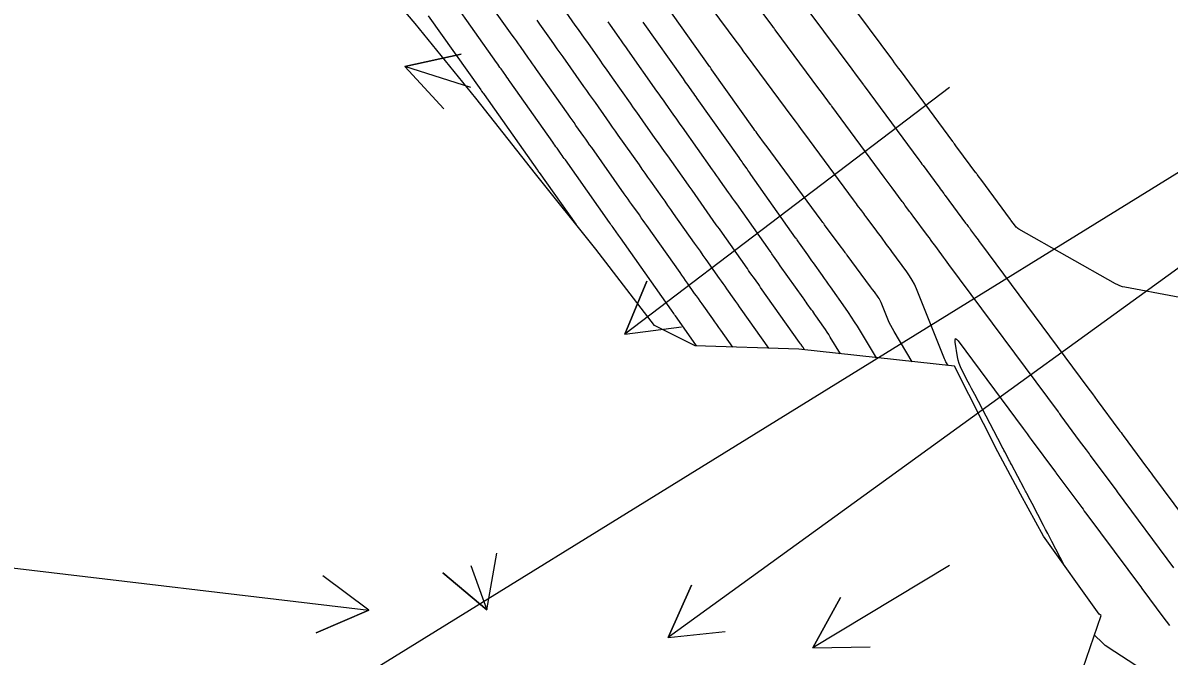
# Model space of a CAD drawing. Extents: x 954385 to 988206, y 1868364 to 1924553.
# Drawn here: x 956060.3 to 956180.1, y 1922409.4 to 1922475.7 of the extents above; entities that cross this region are included whole.
import ezdxf

# ---------------------------------------------------------------- set-up
doc = ezdxf.new("R2010")
doc.units = 0
for name, color, linetype in [('24', 7, 'Continuous'), ('26', 7, 'Continuous'), ('6', 7, 'Continuous'), ('7', 7, 'Continuous')]:
    doc.layers.add(name, color=color, linetype=linetype)

msp = doc.modelspace()

# ---------------------------------------------------------------- linework, layer by layer
at = {"layer": '24'}
msp.add_lwpolyline([(956168, 1922399.19), (956172.99, 1922413.71), (956172.8, 1922413.85), (956166.96, 1922422), (956164.57, 1922426.4), (956162.18, 1922430.8), (956157.66, 1922439.76), (956141.42, 1922441.54), (956130.58, 1922441.88), (956126.32, 1922444.03), (956120.18, 1922452), (956113.89, 1922459.87), (956107.67, 1922467.79), (956101.31, 1922475.62), (956099.94, 1922477.24), (956094.95, 1922483.45), (956088.47, 1922491.21), (956073.88, 1922494), (956068.14, 1922502.22), (956062.65, 1922510.58), (956057.25, 1922519), (956051.73, 1922527.35), (956046.38, 1922535.8), (956040.9, 1922544.17)], dxfattribs=at)
at = {"layer": '26'}
for points in [[(956357.13, 1922568.93), (955972.28, 1922330.92), (955975.12, 1922336.2), (955972.28, 1922330.92), (955978.28, 1922331.1)], [(956107.13, 1922468.93), (956100.25, 1922471.1), (956106.11, 1922472.4), (956100.25, 1922471.1), (956104.3, 1922466.68)], [(956157.13, 1922468.93), (956123.21, 1922443.13), (956125.53, 1922448.66), (956123.21, 1922443.13), (956129.16, 1922443.88)], [(956207.13, 1922468.93), (956127.74, 1922411.4), (956130.19, 1922416.88), (956127.74, 1922411.4), (956133.71, 1922412.02)], [(956107.13, 1922418.93), (956108.82, 1922414.29), (956104.22, 1922418.14), (956108.82, 1922414.29), (956109.86, 1922420.2)], [(956057.13, 1922418.93), (956096.47, 1922414.26), (956090.96, 1922411.89), (956096.47, 1922414.26), (956091.67, 1922417.85)], [(956157.13, 1922418.93), (956142.86, 1922410.3), (956145.75, 1922415.56), (956142.86, 1922410.3), (956148.86, 1922410.42)]]:
    msp.add_lwpolyline(points, dxfattribs=at)
at = {"layer": '6'}
for points in [[(956157.01, 1922439.83), (956156.76, 1922440.24), (956156.72, 1922440.31), (956156.68, 1922440.38), (956156.65, 1922440.45), (956156.62, 1922440.53), (956153.69, 1922447.85), (956153.48, 1922448.33), (956153.25, 1922448.78), (956152.98, 1922449.22), (956152.69, 1922449.65), (956151.12, 1922451.77), (956150.98, 1922451.96), (956150.85, 1922452.14), (956150.71, 1922452.33), (956150.57, 1922452.51), (956150.03, 1922453.25), (956149.89, 1922453.43), (956149.75, 1922453.62), (956149.62, 1922453.8), (956149.48, 1922453.99), (956148.41, 1922455.43), (956148.3, 1922455.57), (956148.2, 1922455.72), (956148.09, 1922455.86), (956147.98, 1922456.01), (956147.55, 1922456.59), (956147.44, 1922456.74), (956147.33, 1922456.88), (956147.22, 1922457.03), (956147.12, 1922457.18), (956142.02, 1922464.08), (956141.7, 1922464.52), (956141.37, 1922464.96), (956141.05, 1922465.4), (956140.72, 1922465.84), (956135.95, 1922472.29), (956135.67, 1922472.66), (956135.4, 1922473.03), (956135.13, 1922473.4), (956134.85, 1922473.77), (956129.85, 1922480.56)], [(956114.02, 1922475.95), (956114.32, 1922475.53), (956115.53, 1922473.82), (956115.83, 1922473.39), (956116.13, 1922472.97), (956116.44, 1922472.54), (956116.74, 1922472.11), (956118.91, 1922469.03), (956119.21, 1922468.61), (956119.51, 1922468.18), (956119.81, 1922467.76), (956120.11, 1922467.33), (956121.31, 1922465.63), (956121.61, 1922465.2), (956121.91, 1922464.77), (956122.21, 1922464.35), (956122.51, 1922463.92), (956124.71, 1922460.81), (956125.01, 1922460.39), (956125.31, 1922459.96), (956125.6, 1922459.54), (956125.9, 1922459.12), (956127.1, 1922457.43), (956127.39, 1922457.01), (956127.69, 1922456.59), (956127.99, 1922456.17), (956128.29, 1922455.75), (956130.48, 1922452.63), (956130.78, 1922452.21), (956131.08, 1922451.79), (956131.38, 1922451.36), (956131.68, 1922450.94), (956133.09, 1922448.94), (956133.28, 1922448.67), (956133.47, 1922448.4), (956133.66, 1922448.13), (956133.85, 1922447.86), (956134.6, 1922446.79), (956134.79, 1922446.53), (956134.98, 1922446.26), (956135.17, 1922445.99), (956135.36, 1922445.72), (956138.25, 1922441.64)], [(956169.14, 1922418.96), (956167.84, 1922421.44), (956167.62, 1922421.86), (956167.41, 1922422.27), (956167.19, 1922422.69), (956166.97, 1922423.1), (956165.77, 1922425.4), (956165.56, 1922425.79), (956165.22, 1922426.45), (956165.15, 1922426.58), (956165.08, 1922426.71), (956165.01, 1922426.84), (956164.94, 1922426.97), (956163.62, 1922429.5), (956163.53, 1922429.66), (956163.45, 1922429.83), (956163.36, 1922429.99), (956163.27, 1922430.16), (956162.92, 1922430.82), (956162.84, 1922430.98), (956162.75, 1922431.15), (956162.66, 1922431.31), (956162.58, 1922431.48), (956159.79, 1922436.8), (956159.62, 1922437.12), (956159.45, 1922437.45), (956159.28, 1922437.77), (956159.11, 1922438.09), (956158.44, 1922439.38), (956158.28, 1922439.71), (956158.16, 1922440.04), (956158.06, 1922440.39), (956157.99, 1922440.74), (956157.75, 1922442.28), (956157.73, 1922442.54), (956157.77, 1922442.65), (956157.88, 1922442.61), (956158.05, 1922442.41), (956164.83, 1922433.26), (956165.04, 1922432.97), (956165.26, 1922432.68), (956165.47, 1922432.39), (956165.69, 1922432.1), (956168.22, 1922428.68), (956168.27, 1922428.61), (956170.96, 1922424.98), (956171.1, 1922424.8), (956171.23, 1922424.61), (956171.37, 1922424.43), (956171.5, 1922424.25), (956177.19, 1922416.57), (956177.21, 1922416.55), (956177.23, 1922416.52), (956177.3, 1922416.42), (956177.33, 1922416.38), (956177.34, 1922416.37), (956179.42, 1922413.57), (956179.77, 1922413.11), (956180.12, 1922412.64)]]:
    msp.add_lwpolyline(points, dxfattribs=at)
at = {"layer": '7'}
for points in [[(956180.6, 1922418.67), (956174.71, 1922426.61), (956174.58, 1922426.79), (956171.86, 1922430.46), (956171.76, 1922430.6), (956171.66, 1922430.73), (956171.55, 1922430.87), (956171.45, 1922431.01), (956170.74, 1922431.97), (956168.82, 1922434.56), (956168.75, 1922434.67), (956168.67, 1922434.77), (956168.59, 1922434.87), (956168.52, 1922434.98), (956157.09, 1922450.4), (956156.91, 1922450.65), (956156.72, 1922450.9), (956156.53, 1922451.16), (956156.34, 1922451.41), (956155.6, 1922452.42), (956155.41, 1922452.67), (956155.22, 1922452.92), (956155.04, 1922453.18), (956154.85, 1922453.43), (956153.36, 1922455.45), (956153.26, 1922455.58), (956153.17, 1922455.7), (956153.07, 1922455.83), (956152.97, 1922455.96), (956152.59, 1922456.48), (956152.49, 1922456.61), (956152.4, 1922456.74), (956152.3, 1922456.87), (956152.21, 1922457), (956151.16, 1922458.41), (956150.95, 1922458.69), (956150.74, 1922458.97), (956150.54, 1922459.25), (956150.33, 1922459.53), (956144.86, 1922466.95), (956144.82, 1922467), (956144.78, 1922467.05), (956144.75, 1922467.1), (956144.71, 1922467.15), (956143.76, 1922468.44), (956143.5, 1922468.78), (956138.93, 1922474.95), (956138.87, 1922475.03), (956138.81, 1922475.12), (956138.75, 1922475.2), (956138.69, 1922475.28), (956133.12, 1922482.83)], [(956134.5, 1922441.76), (956133.25, 1922443.53), (956133.04, 1922443.82), (956132.83, 1922444.12), (956132.62, 1922444.41), (956132.41, 1922444.71), (956131.29, 1922446.29), (956131.1, 1922446.56), (956130.91, 1922446.83), (956130.72, 1922447.11), (956130.52, 1922447.38), (956129.76, 1922448.46), (956129.57, 1922448.74), (956129.38, 1922449.01), (956129.18, 1922449.28), (956128.99, 1922449.55), (956125.52, 1922454.47), (956125.33, 1922454.75), (956125.13, 1922455.02), (956124.94, 1922455.3), (956124.74, 1922455.58), (956123.95, 1922456.69), (956123.76, 1922456.97), (956123.56, 1922457.25), (956123.36, 1922457.53), (956123.17, 1922457.8), (956119.76, 1922462.63), (956119.55, 1922462.92), (956119.35, 1922463.21), (956119.14, 1922463.5), (956118.94, 1922463.79), (956118.12, 1922464.95), (956117.92, 1922465.24), (956117.71, 1922465.53), (956117.51, 1922465.82), (956117.31, 1922466.11), (956114, 1922470.8), (956113.79, 1922471.1), (956113.58, 1922471.4), (956113.36, 1922471.7), (956113.15, 1922471.99), (956112.31, 1922473.19), (956112.1, 1922473.48), (956111.89, 1922473.78), (956111.68, 1922474.08), (956111.47, 1922474.38), (956107.88, 1922479.45)], [(956153.26, 1922440.24), (956151.36, 1922443.38), (956151.18, 1922443.7), (956151.01, 1922444.02), (956150.85, 1922444.35), (956150.71, 1922444.69), (956150.02, 1922446.42), (956149.95, 1922446.57), (956149.88, 1922446.72), (956149.79, 1922446.86), (956149.7, 1922447), (956149.3, 1922447.53), (956149.1, 1922447.8), (956148.9, 1922448.07), (956146.44, 1922451.39), (956146.39, 1922451.46), (956146.34, 1922451.53), (956146.29, 1922451.6), (956146.24, 1922451.66), (956145.99, 1922452), (956145.84, 1922452.2), (956144.09, 1922454.56), (956144.01, 1922454.68), (956143.92, 1922454.8), (956143.83, 1922454.91), (956143.75, 1922455.03), (956137.99, 1922462.84), (956137.95, 1922462.89), (956137.83, 1922463.05), (956137.16, 1922463.95), (956137.05, 1922464.1), (956136.94, 1922464.26), (956136.82, 1922464.42), (956136.71, 1922464.58), (956132.33, 1922470.77), (956132.26, 1922470.88), (956132.16, 1922471.01), (956132.13, 1922471.06), (956132.11, 1922471.09), (956126.75, 1922478.69)], [(956185.86, 1922446.08), (956175.48, 1922448.02), (956175.22, 1922448.08), (956174.96, 1922448.16), (956174.72, 1922448.26), (956174.48, 1922448.38), (956164.39, 1922454.09), (956164.3, 1922454.15), (956164.2, 1922454.22), (956164.12, 1922454.31), (956164.05, 1922454.4), (956163.56, 1922455.05), (956163.52, 1922455.11), (956160.41, 1922459.31), (956160.24, 1922459.54), (956160.07, 1922459.77), (956160.03, 1922459.82), (956159.99, 1922459.88), (956159.95, 1922459.94), (956159.9, 1922459.99), (956158.03, 1922462.52), (956157.89, 1922462.71), (956157.66, 1922463.02), (956157.61, 1922463.08), (956157.57, 1922463.15), (956157.52, 1922463.21), (956157.48, 1922463.27), (956152.01, 1922470.68), (956151.81, 1922470.95), (956151.61, 1922471.22), (956151.41, 1922471.49), (956151.21, 1922471.77), (956146.23, 1922478.49)], [(956130.75, 1922441.88), (956130.66, 1922442.01), (956128.52, 1922445.03), (956128.43, 1922445.15), (956128.35, 1922445.27), (956128.26, 1922445.39), (956128.18, 1922445.51), (956127.84, 1922445.99), (956127.67, 1922446.23), (956127.5, 1922446.47), (956122.76, 1922453.19), (956122.67, 1922453.32), (956122.57, 1922453.46), (956122.48, 1922453.59), (956122.38, 1922453.73), (956122, 1922454.26), (956121.91, 1922454.4), (956121.81, 1922454.53), (956121.72, 1922454.67), (956121.62, 1922454.8), (956117.01, 1922461.34), (956116.9, 1922461.49), (956116.79, 1922461.64), (956116.68, 1922461.8), (956116.57, 1922461.95), (956116.14, 1922462.57), (956116.03, 1922462.72), (956115.92, 1922462.88), (956115.81, 1922463.03), (956115.7, 1922463.18), (956111.25, 1922469.5), (956111.13, 1922469.66), (956111.02, 1922469.83), (956110.9, 1922470), (956110.78, 1922470.17), (956110.3, 1922470.85), (956110.18, 1922471.01), (956110.06, 1922471.18), (956109.94, 1922471.35), (956109.82, 1922471.52), (956105.29, 1922477.94)], [(956142, 1922441.48), (956141.86, 1922441.71), (956141.83, 1922441.75), (956141.81, 1922441.78), (956141.79, 1922441.82), (956141.77, 1922441.85), (956141.64, 1922442.03), (956141.59, 1922442.09), (956141.47, 1922442.26), (956137.41, 1922448), (956137.28, 1922448.2), (956137.14, 1922448.4), (956137, 1922448.59), (956136.86, 1922448.79), (956136.3, 1922449.57), (956136.16, 1922449.77), (956136.03, 1922449.97), (956135.89, 1922450.16), (956135.75, 1922450.36), (956133.42, 1922453.67), (956133.1, 1922454.12), (956132.78, 1922454.56), (956132.47, 1922455.01), (956132.15, 1922455.46), (956130.88, 1922457.26), (956130.57, 1922457.71), (956130.25, 1922458.16), (956129.93, 1922458.6), (956129.62, 1922459.05), (956127.7, 1922461.76), (956127.38, 1922462.22), (956127.05, 1922462.68), (956126.73, 1922463.14), (956126.41, 1922463.59), (956125.11, 1922465.43), (956124.79, 1922465.88), (956124.47, 1922466.34), (956124.14, 1922466.8), (956123.82, 1922467.26), (956121.95, 1922469.91), (956121.63, 1922470.37), (956121.3, 1922470.84), (956120.97, 1922471.3), (956120.65, 1922471.76), (956119.35, 1922473.61), (956119.02, 1922474.07), (956118.69, 1922474.53), (956118.37, 1922474.99), (956118.04, 1922475.45), (956116.21, 1922478.04)], [(956102.69, 1922476.42), (956108.18, 1922468.66), (956108.26, 1922468.54), (956108.4, 1922468.35), (956108.46, 1922468.27), (956108.51, 1922468.19), (956114.1, 1922460.26), (956114.15, 1922460.19), (956114.22, 1922460.1), (956114.26, 1922460.04), (956118.1, 1922454.61)], [(956142.57, 1922476.73), (956146.95, 1922470.83), (956147.39, 1922470.22), (956148.16, 1922469.18), (956148.21, 1922469.11), (956148.23, 1922469.09), (956153.93, 1922461.36), (956154.05, 1922461.21), (956154.16, 1922461.06), (956154.27, 1922460.91), (956154.38, 1922460.76), (956155.92, 1922458.68), (956156.05, 1922458.5), (956156.18, 1922458.32), (956156.45, 1922457.97), (956156.51, 1922457.88), (956156.58, 1922457.79), (956156.64, 1922457.7), (956156.71, 1922457.62), (956158.83, 1922454.74), (956158.96, 1922454.57), (956159.09, 1922454.39), (956159.22, 1922454.22), (956159.35, 1922454.04), (956159.87, 1922453.34), (956160, 1922453.17), (956160.13, 1922452.99), (956160.26, 1922452.82), (956160.39, 1922452.64), (956171.59, 1922437.52), (956171.84, 1922437.19), (956172.08, 1922436.86), (956172.33, 1922436.52), (956172.58, 1922436.19), (956174.85, 1922433.12), (956174.96, 1922432.97), (956175.07, 1922432.82), (956175.18, 1922432.67), (956175.29, 1922432.53), (956177.74, 1922429.21), (956177.9, 1922429), (956178.06, 1922428.79), (956178.21, 1922428.58), (956178.37, 1922428.37), (956184.03, 1922420.73)], [(956145.75, 1922441.06), (956144.69, 1922442.82), (956144.53, 1922443.08), (956144.36, 1922443.34), (956144.19, 1922443.6), (956144.02, 1922443.85), (956143.18, 1922445.04), (956143.07, 1922445.19), (956142.96, 1922445.35), (956142.85, 1922445.51), (956142.73, 1922445.66), (956142.29, 1922446.29), (956142.18, 1922446.45), (956142.07, 1922446.61), (956141.96, 1922446.76), (956141.84, 1922446.92), (956139.47, 1922450.28), (956139.29, 1922450.53), (956139.11, 1922450.78), (956138.76, 1922451.28), (956138.67, 1922451.41), (956138.58, 1922451.53), (956138.5, 1922451.66), (956138.41, 1922451.78), (956134.91, 1922456.75), (956134.7, 1922457.05), (956134.49, 1922457.34), (956134.28, 1922457.64), (956134.07, 1922457.94), (956133.23, 1922459.13), (956133.02, 1922459.42), (956132.81, 1922459.72), (956132.6, 1922460.02), (956132.39, 1922460.32), (956129.24, 1922464.77), (956129.02, 1922465.08), (956128.8, 1922465.4), (956128.58, 1922465.71), (956128.36, 1922466.02), (956127.47, 1922467.28), (956127.25, 1922467.59), (956127.03, 1922467.91), (956126.8, 1922468.22), (956126.58, 1922468.53), (956123.55, 1922472.84), (956123.32, 1922473.16), (956123.09, 1922473.49), (956122.86, 1922473.81), (956122.63, 1922474.14), (956121.71, 1922475.45), (956121.48, 1922475.77)], [(956149.51, 1922440.65), (956147.52, 1922443.94), (956147.22, 1922444.42), (956146.91, 1922444.9), (956146.6, 1922445.38), (956146.27, 1922445.85), (956144.71, 1922448.06), (956144.5, 1922448.35), (956144.29, 1922448.65), (956144.08, 1922448.94), (956143.88, 1922449.24), (956142.93, 1922450.58), (956142.78, 1922450.79), (956142.63, 1922451), (956142.48, 1922451.2), (956142.33, 1922451.41), (956141.48, 1922452.62), (956141.37, 1922452.78), (956141.22, 1922452.99), (956141.18, 1922453.04), (956141.14, 1922453.1), (956141.11, 1922453.15), (956141.07, 1922453.2), (956136.4, 1922459.83), (956136.29, 1922459.98), (956136.19, 1922460.12), (956136.09, 1922460.27), (956135.99, 1922460.41), (956135.57, 1922461), (956135.47, 1922461.14), (956135.37, 1922461.29), (956135.27, 1922461.43), (956135.16, 1922461.58), (956130.79, 1922467.77), (956130.67, 1922467.94), (956130.55, 1922468.11), (956130.43, 1922468.28), (956130.31, 1922468.45), (956129.83, 1922469.13), (956129.7, 1922469.3), (956129.58, 1922469.47), (956129.46, 1922469.64), (956129.34, 1922469.81), (956125.15, 1922475.76)], [(956179.41, 1922406.66), (956173.73, 1922410.33), (956173.57, 1922410.44), (956173.41, 1922410.56), (956173.26, 1922410.69), (956173.12, 1922410.82), (956172.28, 1922411.65)]]:
    msp.add_lwpolyline(points, dxfattribs=at)

doc.saveas('drawing.dxf')
